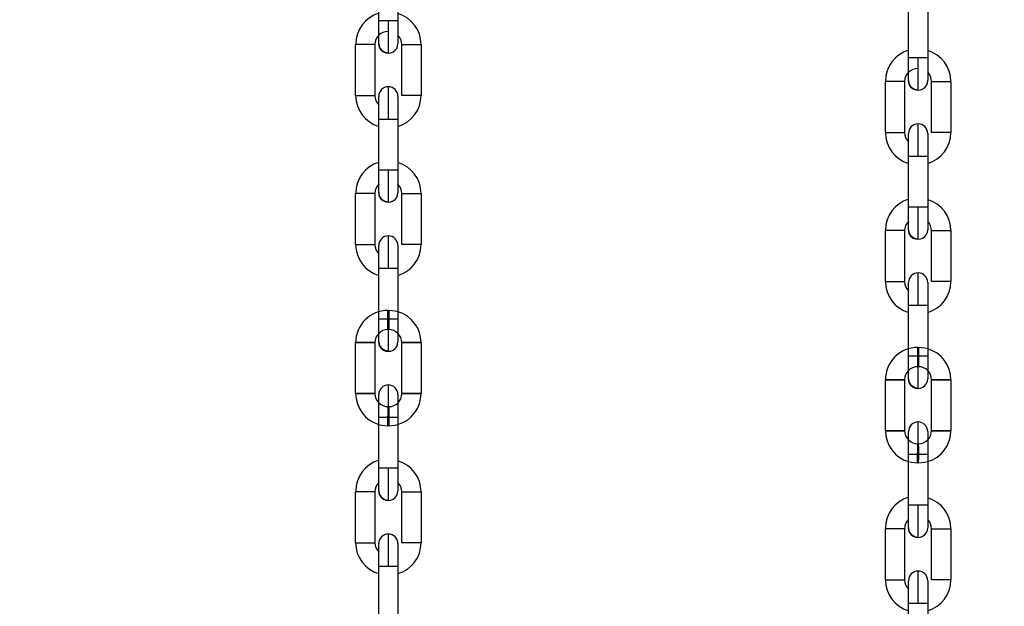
# Model space of a CAD drawing. Header units: inches. Extents: x 170 to 288, y 234 to 248.
# Tile 443 of 480: x 260.299 to 260.567, y 243.667 to 243.827. Entities that reach past the tile are written whole.
import ezdxf

# ---------------------------------------------------------------- set-up
doc = ezdxf.new("R2010")
doc.units = ezdxf.units.IN
doc.header["$LTSCALE"] = 0.25
doc.header["$MEASUREMENT"] = 0
doc.layers.add('ANNOTATIONS', color=1, linetype='Continuous')
doc.layers.add('STANDARD Z GUIDE MOTOR RH', color=7, linetype='Continuous')
doc.styles.add('ARIAL', font='arial.ttf', dxfattribs={"height": 0.09375})
doc.dimstyles.new('STANDARD$0', dxfattribs={"dimtxt": 0.09375, "dimasz": 0.09375, "dimexe": 0.03125, "dimexo": 0.046875, "dimgap": 0.09, "dimtad": 0, "dimtih": 1, "dimtoh": 1, "dimdec": 4, "dimzin": 0, "dimdsep": 46, "dimtxsty": 'ARIAL', "dimcen": 0.09, "dimadec": 0, "dimazin": 0, "dimtfac": 1, "dimtdec": 4, "dimtofl": 0, "dimtmove": 0, "dimatfit": 1, "dimfxl": 1, "dimtolj": 1, "dimtzin": 0, "dimarcsym": 0})

# ---------------------------------------------------------------- blocks, each defined once
blk = doc.blocks.new('*D53')
at = {"layer": 'ANNOTATIONS', "color": 0, "lineweight": -2, "transparency": 16777216}
for p, q in [((259.7476886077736, 244.1437778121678), (261.4626251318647, 244.1437778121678)), ((261.4313751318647, 244.0500278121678), (261.4313751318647, 242.3590412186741)), ((261.4313751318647, 240.2331944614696), (261.4313751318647, 241.9241810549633)), ((260.153938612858, 240.1394444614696), (261.4626251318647, 240.1394444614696))]:
    blk.add_line(p, q, dxfattribs=at)
at = {"layer": 'ANNOTATIONS', "color": 0, "transparency": 16777216}
for points in [[(261.4157501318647, 244.0500278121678), (261.4470001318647, 244.0500278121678), (261.4313751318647, 244.1437778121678)], [(261.4157501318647, 240.2331944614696), (261.4470001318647, 240.2331944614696), (261.4313751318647, 240.1394444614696)]]:
    blk.add_solid(points, dxfattribs=at)
at = {"layer": 'defpoints', "color": 0, "transparency": 16777216}
for p in [(259.7008136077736, 244.1437778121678), (261.4313751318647, 244.1437778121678), (260.107063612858, 240.1394444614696)]:
    blk.add_point(p, dxfattribs=at)
at = {"layer": 'ANNOTATIONS', "color": 0, "transparency": 16777216, "insert": (261.4313751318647, 242.1416111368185), "char_height": 0.09375, "attachment_point": 5, "style": 'ARIAL'}
blk.add_mtext('\\A1;OPENING \\PHEIGHT', dxfattribs=at)

msp = doc.modelspace()

# ---------------------------------------------------------------- linework, layer by layer
at = {"layer": 'STANDARD Z GUIDE MOTOR RH'}
for p, q in [((260.3966090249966, 243.8270991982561), (260.3966093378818, 243.8410099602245)), ((260.4018586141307, 243.8410098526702), (260.4018583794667, 243.8270990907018)), ((260.5412004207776, 243.8169921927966), (260.5412007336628, 243.8309029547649)), ((260.5464500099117, 243.8309028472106), (260.5464497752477, 243.8169920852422)), ((260.3903093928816, 243.8067685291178), (260.3903097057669, 243.8206792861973)), ((260.3955589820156, 243.820679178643), (260.3955587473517, 243.8067684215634)), ((260.4029077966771, 243.8067682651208), (260.4029081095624, 243.820679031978)), ((260.4081574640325, 243.8206789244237), (260.4081571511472, 243.8067681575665)), ((260.5349007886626, 243.7966615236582), (260.5349011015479, 243.8105722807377)), ((260.5401503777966, 243.8105721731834), (260.5401501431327, 243.7966614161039)), ((260.5474991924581, 243.7966612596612), (260.5474995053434, 243.8105720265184)), ((260.5527488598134, 243.8105719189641), (260.5527485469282, 243.7966611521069)), ((260.3966081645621, 243.7864377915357), (260.3966084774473, 243.8003485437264)), ((260.4018578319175, 243.8003484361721), (260.4018575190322, 243.7864376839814)), ((260.541199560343, 243.7763307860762), (260.5411998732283, 243.7902415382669)), ((260.5464492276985, 243.7902414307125), (260.5464489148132, 243.7763306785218)), ((260.3903085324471, 243.7661071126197), (260.3903088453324, 243.7800178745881)), ((260.3955581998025, 243.7800177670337), (260.3955578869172, 243.7661070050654)), ((260.4029070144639, 243.7661068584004), (260.4029072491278, 243.7800176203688)), ((260.4081566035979, 243.7800175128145), (260.4081562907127, 243.7661067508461)), ((260.5348999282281, 243.7560001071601), (260.5349002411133, 243.7699108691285)), ((260.5401495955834, 243.7699107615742), (260.5401492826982, 243.7559999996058)), ((260.5474984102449, 243.7559998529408), (260.5474986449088, 243.7699106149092)), ((260.5527479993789, 243.7699105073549), (260.5527476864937, 243.7559997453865)), ((260.3966073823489, 243.7457763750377), (260.3966076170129, 243.759687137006)), ((260.401856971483, 243.7596870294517), (260.401856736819, 243.7457762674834)), ((260.399100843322, 243.7481489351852), (260.3993632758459, 243.7481489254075)), ((260.5411987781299, 243.7356693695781), (260.5411990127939, 243.7495801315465)), ((260.546448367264, 243.7495800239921), (260.5464481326, 243.7356692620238)), ((260.3993631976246, 243.7428995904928), (260.3991007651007, 243.7428995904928)), ((260.3903077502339, 243.7254457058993), (260.3903079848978, 243.7393564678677)), ((260.3955573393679, 243.7393563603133), (260.395557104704, 243.7254455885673)), ((260.4029061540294, 243.72544545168), (260.4029064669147, 243.7393562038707)), ((260.4081557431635, 243.7393560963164), (260.4081555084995, 243.725445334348)), ((260.543692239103, 243.7380419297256), (260.5439546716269, 243.738041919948)), ((260.5439545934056, 243.7327925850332), (260.5436921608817, 243.7327925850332)), ((260.5348991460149, 243.7153387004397), (260.5348993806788, 243.7292494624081)), ((260.5401487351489, 243.7292493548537), (260.540148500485, 243.7153385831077)), ((260.5474975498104, 243.7153384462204), (260.5474978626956, 243.7292491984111)), ((260.5527471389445, 243.7292490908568), (260.5527469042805, 243.7153383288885)), ((260.3991002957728, 243.7219022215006), (260.399362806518, 243.7219022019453)), ((260.3966065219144, 243.7051149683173), (260.3966068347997, 243.7190257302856)), ((260.4018561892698, 243.7190256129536), (260.4018558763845, 243.7051148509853)), ((260.3993626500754, 243.7166528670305), (260.3991002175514, 243.7166528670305)), ((260.5436916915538, 243.711795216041), (260.543954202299, 243.7117951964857)), ((260.5411979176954, 243.6950079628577), (260.5411982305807, 243.708918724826)), ((260.5464475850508, 243.7089186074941), (260.5464472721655, 243.6950078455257)), ((260.5439540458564, 243.7065458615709), (260.5436916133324, 243.7065458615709)), ((260.3903068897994, 243.6847842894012), (260.3903072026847, 243.6986950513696)), ((260.3955565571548, 243.6986949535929), (260.3955562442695, 243.6847841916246)), ((260.4029052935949, 243.6847840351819), (260.4029056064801, 243.6986947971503)), ((260.4081549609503, 243.6986946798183), (260.408154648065, 243.68478391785)), ((260.5348982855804, 243.6746772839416), (260.5348985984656, 243.68858804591)), ((260.5401479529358, 243.6885879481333), (260.5401476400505, 243.674677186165)), ((260.5474966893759, 243.6746770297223), (260.5474970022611, 243.6885877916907)), ((260.5527463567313, 243.6885876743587), (260.552746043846, 243.6746769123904)), ((260.3966056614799, 243.6644535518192), (260.3966059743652, 243.6783643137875)), ((260.4018553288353, 243.6783641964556), (260.40185501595, 243.6644534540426)), ((260.5411970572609, 243.6543465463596), (260.5411973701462, 243.668257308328)), ((260.5464467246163, 243.668257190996), (260.546446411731, 243.654346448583))]:
    msp.add_line(p, q, dxfattribs=at)
at = {"layer": 'STANDARD Z GUIDE MOTOR RH', "flags": 128}
for points in [[(260.3966088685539, 243.8209311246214), (260.3966088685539, 243.8214006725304), (260.3966089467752, 243.8219706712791), (260.3966089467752, 243.8247388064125), (260.3966090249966, 243.8258958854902), (260.3966090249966, 243.8270991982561)], [(260.399233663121, 243.8270991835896), (260.3982293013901, 243.827099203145), (260.3973777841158, 243.8270992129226), (260.3968088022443, 243.8270992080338), (260.3966090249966, 243.8270991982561)], [(260.3992335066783, 243.8183064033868), (260.3992335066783, 243.8197883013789), (260.3992335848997, 243.8208818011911), (260.3992335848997, 243.8237343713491), (260.399233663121, 243.8253838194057), (260.399233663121, 243.8270991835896)], [(260.4018583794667, 243.8270990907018), (260.401658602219, 243.8270991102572), (260.4010896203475, 243.8270991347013), (260.4002381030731, 243.8270991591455), (260.399233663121, 243.8270991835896)], [(260.4018583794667, 243.8270990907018), (260.4018583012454, 243.8258957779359), (260.4018583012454, 243.8227376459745), (260.4018582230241, 243.8219705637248), (260.4018582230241, 243.820931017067)], [(260.3955589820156, 243.820679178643), (260.3953592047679, 243.8206791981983), (260.3947903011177, 243.8206792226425), (260.3939387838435, 243.8206792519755), (260.3919299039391, 243.8206792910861), (260.3910783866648, 243.8206793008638), (260.3905094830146, 243.8206793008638), (260.3903097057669, 243.8206792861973)], [(260.3992335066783, 243.818306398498), (260.3982290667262, 243.8185062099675), (260.3973776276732, 243.8190751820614), (260.3968086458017, 243.8199266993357), (260.3966088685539, 243.8209311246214)], [(260.4029081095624, 243.820679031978), (260.4031078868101, 243.8206790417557), (260.4036768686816, 243.8206790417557), (260.4045283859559, 243.820679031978), (260.4055327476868, 243.8206790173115), (260.4065371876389, 243.8206789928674), (260.4073887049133, 243.8206789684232), (260.4079576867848, 243.820678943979), (260.4081574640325, 243.8206789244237)], [(260.5412002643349, 243.8108241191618), (260.5412002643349, 243.8112936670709), (260.5412003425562, 243.8118636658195), (260.5412003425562, 243.8146318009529), (260.5412004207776, 243.8157888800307), (260.5412004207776, 243.8169921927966)], [(260.543825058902, 243.8169921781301), (260.5428206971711, 243.8169921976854), (260.5419691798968, 243.8169922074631), (260.5414001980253, 243.8169922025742), (260.5412004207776, 243.8169921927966)], [(260.5438249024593, 243.8081993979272), (260.5438249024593, 243.8096812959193), (260.5438249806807, 243.8107747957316), (260.5438249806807, 243.8136273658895), (260.543825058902, 243.8152768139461), (260.543825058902, 243.8169921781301)], [(260.5464497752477, 243.8169920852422), (260.546249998, 243.8169921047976), (260.5456810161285, 243.8169921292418), (260.5448294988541, 243.8169921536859), (260.543825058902, 243.8169921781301)], [(260.5464497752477, 243.8169920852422), (260.5464496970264, 243.8157887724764), (260.5464496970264, 243.8126306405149), (260.5464496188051, 243.8118635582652), (260.5464496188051, 243.8108240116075)], [(260.5401503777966, 243.8105721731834), (260.5399506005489, 243.8105721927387), (260.5393816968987, 243.8105722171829), (260.5385301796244, 243.8105722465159), (260.5365212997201, 243.8105722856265), (260.5356697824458, 243.8105722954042), (260.5351008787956, 243.8105722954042), (260.5349011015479, 243.8105722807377)], [(260.5438249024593, 243.8081993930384), (260.5428204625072, 243.8083992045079), (260.5419690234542, 243.8089681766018), (260.5414000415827, 243.8098196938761), (260.5412002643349, 243.8108241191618)], [(260.5474995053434, 243.8105720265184), (260.5476992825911, 243.8105720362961), (260.5482682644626, 243.8105720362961), (260.5491197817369, 243.8105720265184), (260.5501241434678, 243.8105720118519), (260.5511285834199, 243.8105719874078), (260.5519801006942, 243.8105719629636), (260.5525490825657, 243.8105719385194), (260.5527488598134, 243.8105719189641)], [(260.3992331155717, 243.8003485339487), (260.3992331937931, 243.8020638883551), (260.3992331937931, 243.8037133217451), (260.3992332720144, 243.8052334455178), (260.3992332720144, 243.8084717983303), (260.3992333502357, 243.8089721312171), (260.3992333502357, 243.8091410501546)], [(260.3903093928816, 243.8067685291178), (260.3905091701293, 243.8067685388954), (260.3910781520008, 243.8067685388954), (260.3919296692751, 243.8067685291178), (260.392934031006, 243.8067685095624), (260.3939384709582, 243.8067684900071), (260.3947899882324, 243.8067684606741), (260.395358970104, 243.8067684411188), (260.3955587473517, 243.8067684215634)], [(260.3966084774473, 243.8003485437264), (260.3966084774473, 243.8015518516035), (260.3966085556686, 243.8027089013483), (260.3966085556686, 243.8063979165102), (260.39660863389, 243.8065164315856)], [(260.3966085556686, 243.8063978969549), (260.39660863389, 243.8065164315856)], [(260.4018579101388, 243.8065163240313), (260.4018579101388, 243.8037751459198), (260.4018578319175, 243.802708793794), (260.4018578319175, 243.8003484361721)], [(260.4081571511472, 243.8067681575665), (260.4079573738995, 243.8067681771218), (260.407388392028, 243.8067682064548), (260.4065368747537, 243.8067682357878), (260.4055325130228, 243.8067682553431), (260.4045280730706, 243.8067682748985), (260.4036765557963, 243.8067682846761), (260.4031075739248, 243.8067682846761), (260.4029077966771, 243.8067682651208)], [(260.3966084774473, 243.8003485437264), (260.3968082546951, 243.8003485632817), (260.3973772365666, 243.8003485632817), (260.3982287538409, 243.8003485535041), (260.3992331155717, 243.8003485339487)], [(260.3992331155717, 243.8003485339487), (260.4002375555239, 243.8003485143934), (260.4010890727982, 243.8003484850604), (260.4016580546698, 243.8003484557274), (260.4018578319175, 243.8003484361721)], [(260.5438245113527, 243.7902415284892), (260.5438245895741, 243.7919568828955), (260.5438245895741, 243.7936063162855), (260.5438246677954, 243.7951264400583), (260.5438246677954, 243.7983647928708), (260.5438247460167, 243.7988651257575), (260.5438247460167, 243.7990340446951)], [(260.5349007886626, 243.7966615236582), (260.5351005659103, 243.7966615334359), (260.5356695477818, 243.7966615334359), (260.5365210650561, 243.7966615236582), (260.537525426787, 243.7966615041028), (260.5385298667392, 243.7966614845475), (260.5393813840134, 243.7966614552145), (260.539950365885, 243.7966614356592), (260.5401501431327, 243.7966614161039)], [(260.5411998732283, 243.7902415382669), (260.5411998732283, 243.7914448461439), (260.5411999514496, 243.7926018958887), (260.5411999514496, 243.7962909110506), (260.541200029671, 243.796409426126)], [(260.5411999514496, 243.7962908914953), (260.541200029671, 243.796409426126)], [(260.5464493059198, 243.7964093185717), (260.5464493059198, 243.7936681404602), (260.5464492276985, 243.7926017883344), (260.5464492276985, 243.7902414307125)], [(260.5527485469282, 243.7966611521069), (260.5525487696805, 243.7966611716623), (260.551979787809, 243.7966612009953), (260.5511282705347, 243.7966612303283), (260.5501239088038, 243.7966612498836), (260.5491194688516, 243.7966612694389), (260.5482679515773, 243.7966612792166), (260.5476989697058, 243.7966612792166), (260.5474991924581, 243.7966612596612)], [(260.5411998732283, 243.7902415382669), (260.5413996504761, 243.7902415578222), (260.5419686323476, 243.7902415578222), (260.5428201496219, 243.7902415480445), (260.5438245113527, 243.7902415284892)], [(260.5438245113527, 243.7902415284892), (260.5448289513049, 243.7902415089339), (260.5456804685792, 243.7902414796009), (260.5462494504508, 243.7902414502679), (260.5464492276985, 243.7902414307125)], [(260.3966080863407, 243.7802697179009), (260.3966080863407, 243.783011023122), (260.3966081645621, 243.7840773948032), (260.3966081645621, 243.7864377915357)], [(260.3992328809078, 243.7864377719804), (260.3982284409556, 243.7864377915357), (260.3973769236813, 243.7864378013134), (260.3968079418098, 243.7864378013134), (260.3966081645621, 243.7864377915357)], [(260.3992326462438, 243.7776449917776), (260.3992326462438, 243.7778139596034), (260.3992327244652, 243.7783143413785), (260.3992327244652, 243.781552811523), (260.3992328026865, 243.7830729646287), (260.3992328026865, 243.7847224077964), (260.3992328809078, 243.7864377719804)], [(260.4018575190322, 243.7864376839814), (260.4016577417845, 243.7864377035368), (260.401088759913, 243.7864377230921), (260.4002372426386, 243.7864377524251), (260.3992328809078, 243.7864377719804)], [(260.4018575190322, 243.7864376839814), (260.4018575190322, 243.7840772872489), (260.4018574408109, 243.7830109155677), (260.4018574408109, 243.7802696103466)], [(260.3992326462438, 243.7776449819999), (260.398228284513, 243.7778447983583), (260.3973767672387, 243.7784137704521), (260.3968078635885, 243.7792652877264), (260.3966080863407, 243.7802697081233)], [(260.3955581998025, 243.7800177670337), (260.3953584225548, 243.7800177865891), (260.3947894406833, 243.7800178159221), (260.3939379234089, 243.7800178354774), (260.3929334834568, 243.7800178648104), (260.3919291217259, 243.7800178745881), (260.3910776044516, 243.7800178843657), (260.3905086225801, 243.7800178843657), (260.3903088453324, 243.7800178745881)], [(260.4029072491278, 243.7800176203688), (260.4031070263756, 243.7800176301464), (260.4036760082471, 243.7800176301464), (260.4045275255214, 243.7800176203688), (260.4055319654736, 243.7800176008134), (260.4065363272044, 243.7800175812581), (260.4073878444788, 243.7800175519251), (260.4079568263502, 243.7800175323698), (260.4081566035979, 243.7800175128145)], [(260.5411994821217, 243.7701627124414), (260.5411994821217, 243.7729040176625), (260.541199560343, 243.7739703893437), (260.541199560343, 243.7763307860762)], [(260.5438242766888, 243.7763307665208), (260.5428198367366, 243.7763307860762), (260.5419683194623, 243.7763307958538), (260.5413993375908, 243.7763307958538), (260.541199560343, 243.7763307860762)], [(260.5438240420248, 243.767537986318), (260.5438240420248, 243.7677069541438), (260.5438241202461, 243.768207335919), (260.5438241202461, 243.7714458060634), (260.5438241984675, 243.7729659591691), (260.5438241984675, 243.7746154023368), (260.5438242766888, 243.7763307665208)], [(260.5464489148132, 243.7763306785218), (260.5462491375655, 243.7763306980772), (260.545680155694, 243.7763307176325), (260.5448286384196, 243.7763307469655), (260.5438242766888, 243.7763307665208)], [(260.5464489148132, 243.7763306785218), (260.5464489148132, 243.7739702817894), (260.5464488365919, 243.7729039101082), (260.5464488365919, 243.7701626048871)], [(260.5401495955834, 243.7699107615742), (260.5399498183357, 243.7699107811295), (260.5393808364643, 243.7699108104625), (260.5385293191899, 243.7699108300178), (260.5375248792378, 243.7699108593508), (260.5365205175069, 243.7699108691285), (260.5356690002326, 243.7699108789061), (260.535100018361, 243.7699108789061), (260.5349002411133, 243.7699108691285)], [(260.5438240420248, 243.7675379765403), (260.542819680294, 243.7677377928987), (260.5419681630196, 243.7683067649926), (260.5413992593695, 243.7691582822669), (260.5411994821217, 243.7701627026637)], [(260.5474986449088, 243.7699106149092), (260.5476984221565, 243.7699106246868), (260.5482674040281, 243.7699106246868), (260.5491189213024, 243.7699106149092), (260.5501233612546, 243.7699105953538), (260.5511277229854, 243.7699105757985), (260.5519792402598, 243.7699105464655), (260.5525482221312, 243.7699105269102), (260.5527479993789, 243.7699105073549)], [(260.3992323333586, 243.7596871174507), (260.3992323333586, 243.7614024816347), (260.3992324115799, 243.7630519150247), (260.3992324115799, 243.7659044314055), (260.3992324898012, 243.7669978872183), (260.3992324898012, 243.7684796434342)], [(260.3903085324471, 243.7661071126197), (260.3905083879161, 243.7661071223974), (260.3919288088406, 243.7661071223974), (260.3929332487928, 243.766107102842), (260.3939376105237, 243.766107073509), (260.394789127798, 243.7661070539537), (260.3953581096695, 243.7661070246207), (260.3955578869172, 243.7661070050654)], [(260.3966076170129, 243.759687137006), (260.3966076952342, 243.7608904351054), (260.3966076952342, 243.7640484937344), (260.3966077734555, 243.7648155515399)], [(260.3966076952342, 243.7640483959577), (260.3966077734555, 243.7648154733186), (260.3966077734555, 243.7658550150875)], [(260.4018571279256, 243.7658549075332), (260.4018571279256, 243.765385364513), (260.4018570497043, 243.7648153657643), (260.4018570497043, 243.7620472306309), (260.401856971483, 243.7608901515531), (260.401856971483, 243.7596868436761)], [(260.4081562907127, 243.7661067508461), (260.407956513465, 243.7661067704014), (260.4073876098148, 243.7661067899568), (260.4065360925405, 243.7661068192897), (260.4045272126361, 243.7661068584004), (260.4036756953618, 243.7661068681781), (260.4031067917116, 243.7661068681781), (260.4029070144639, 243.7661068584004)], [(260.3966076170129, 243.759687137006), (260.3968073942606, 243.7596871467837), (260.3973763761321, 243.7596871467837), (260.3982278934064, 243.759687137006), (260.3992323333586, 243.7596871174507)], [(260.3992323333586, 243.7596871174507), (260.4002366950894, 243.7596870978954), (260.4010882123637, 243.7596870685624), (260.4016571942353, 243.759687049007), (260.401856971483, 243.7596870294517)], [(260.5348999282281, 243.7560001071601), (260.5350997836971, 243.7560001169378), (260.5365202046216, 243.7560001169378), (260.5375246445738, 243.7560000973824), (260.5385290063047, 243.7560000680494), (260.539380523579, 243.7560000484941), (260.5399495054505, 243.7560000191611), (260.5401492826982, 243.7559999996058)], [(260.5438237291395, 243.7495801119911), (260.5438237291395, 243.7512954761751), (260.5438238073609, 243.7529449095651), (260.5438238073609, 243.755797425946), (260.5438238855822, 243.7568908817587), (260.5438238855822, 243.7583726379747)], [(260.5527476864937, 243.7559997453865), (260.552547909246, 243.7559997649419), (260.5519790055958, 243.7559997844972), (260.5511274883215, 243.7559998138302), (260.5491186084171, 243.7559998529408), (260.5482670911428, 243.7559998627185), (260.5476981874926, 243.7559998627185), (260.5474984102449, 243.7559998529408)], [(260.5411990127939, 243.7495801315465), (260.5411990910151, 243.7507834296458), (260.5411990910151, 243.7539414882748), (260.5411991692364, 243.7547085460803)], [(260.5411990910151, 243.7539413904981), (260.5411991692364, 243.754708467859), (260.5411991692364, 243.7557480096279)], [(260.5464485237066, 243.7557479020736), (260.5464485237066, 243.7552783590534), (260.5464484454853, 243.7547083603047), (260.5464484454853, 243.7519402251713), (260.546448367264, 243.7507831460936), (260.546448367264, 243.7495798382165)], [(260.3991007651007, 243.7428995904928), (260.3991007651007, 243.7455243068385), (260.399100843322, 243.7465287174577), (260.399100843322, 243.7481489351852)], [(260.3993632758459, 243.7481489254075), (260.3993632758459, 243.7455242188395), (260.3993631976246, 243.7445198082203), (260.3993631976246, 243.7428995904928)], [(260.401856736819, 243.7477879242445), (260.4010786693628, 243.747979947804), (260.3993632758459, 243.7481489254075)], [(260.5411990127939, 243.7495801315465), (260.5413987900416, 243.7495801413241), (260.5419677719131, 243.7495801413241), (260.5428192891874, 243.7495801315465), (260.5438237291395, 243.7495801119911)], [(260.5438237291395, 243.7495801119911), (260.5448280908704, 243.7495800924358), (260.5456796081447, 243.7495800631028), (260.5462485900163, 243.7495800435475), (260.546448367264, 243.7495800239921)], [(260.3966072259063, 243.7396083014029), (260.3966072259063, 243.7406478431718), (260.3966073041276, 243.7414149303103), (260.3966073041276, 243.744573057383), (260.3966073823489, 243.7457763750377)], [(260.3992320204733, 243.74577636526), (260.3982275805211, 243.7457763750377), (260.3973761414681, 243.7457763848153), (260.3968071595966, 243.7457763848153), (260.3966073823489, 243.7457763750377)], [(260.3992318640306, 243.7369835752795), (260.3992318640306, 243.7395589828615), (260.399231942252, 243.7408914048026), (260.399231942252, 243.7424115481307), (260.3992320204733, 243.744061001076), (260.3992320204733, 243.74577636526)], [(260.401856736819, 243.7457762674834), (260.40165688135, 243.7457762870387), (260.4010879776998, 243.7457763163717), (260.4002364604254, 243.745776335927), (260.3992320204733, 243.74577636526)], [(260.401856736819, 243.7457762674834), (260.4018566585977, 243.7445729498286), (260.4018566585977, 243.7423495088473), (260.4018565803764, 243.741414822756), (260.4018565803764, 243.7396081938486)], [(260.3955573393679, 243.7393563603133), (260.3953575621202, 243.7393563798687), (260.3947885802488, 243.739356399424), (260.3939370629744, 243.739356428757), (260.3929327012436, 243.7393564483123), (260.3919282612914, 243.7393564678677), (260.3910767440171, 243.7393564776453), (260.3905078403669, 243.7393564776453), (260.3903079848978, 243.7393564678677)], [(260.3903079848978, 243.7393564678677), (260.3905078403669, 243.7393564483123), (260.3910767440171, 243.7393564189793), (260.3919282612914, 243.739356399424), (260.3929327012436, 243.739356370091), (260.3939370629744, 243.7393563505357), (260.3947885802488, 243.739356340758), (260.3953575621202, 243.7393563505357), (260.3955573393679, 243.7393563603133)], [(260.3992318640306, 243.7369835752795), (260.3982274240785, 243.7371833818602), (260.3973759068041, 243.7377523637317), (260.396807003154, 243.738603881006), (260.3966072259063, 243.7396083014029)], [(260.4029064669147, 243.7393562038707), (260.4031062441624, 243.7393562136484), (260.4036751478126, 243.739356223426), (260.4045266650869, 243.7393562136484), (260.4055311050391, 243.739356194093), (260.4065355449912, 243.73935616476), (260.4073870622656, 243.7393561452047), (260.4079559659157, 243.7393561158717), (260.4081557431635, 243.7393560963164)], [(260.4081557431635, 243.7393560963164), (260.4079559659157, 243.7393560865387), (260.4073870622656, 243.7393560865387), (260.4065355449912, 243.7393560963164), (260.4045266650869, 243.739356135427), (260.4036751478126, 243.73935616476), (260.4031062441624, 243.7393561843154), (260.4029064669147, 243.7393562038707)], [(260.543692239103, 243.7380419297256), (260.543692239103, 243.7364216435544), (260.5436921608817, 243.7354172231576), (260.5436921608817, 243.7327925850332)], [(260.5439546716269, 243.738041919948), (260.5439546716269, 243.7354172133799), (260.5439545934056, 243.7344128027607), (260.5439545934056, 243.7327925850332)], [(260.5464481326, 243.7376809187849), (260.5456700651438, 243.7378729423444), (260.5439546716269, 243.738041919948)], [(260.5411986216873, 243.7295012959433), (260.5411986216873, 243.7305408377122), (260.5411986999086, 243.7313079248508), (260.5411986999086, 243.7344660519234), (260.5411987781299, 243.7356693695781)], [(260.5438234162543, 243.7356693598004), (260.5428189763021, 243.7356693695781), (260.5419675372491, 243.7356693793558), (260.5413985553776, 243.7356693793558), (260.5411987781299, 243.7356693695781)], [(260.5438232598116, 243.7268765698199), (260.5438232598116, 243.7294519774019), (260.543823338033, 243.730784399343), (260.543823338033, 243.7323045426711), (260.5438234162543, 243.7339539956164), (260.5438234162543, 243.7356693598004)], [(260.5464481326, 243.7356692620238), (260.546248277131, 243.7356692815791), (260.5456793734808, 243.7356693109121), (260.5448278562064, 243.7356693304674), (260.5438234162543, 243.7356693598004)], [(260.5464481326, 243.7356692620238), (260.5464480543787, 243.734465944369), (260.5464480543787, 243.7322425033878), (260.5464479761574, 243.7313078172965), (260.5464479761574, 243.729501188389)], [(260.5401487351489, 243.7292493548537), (260.5399489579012, 243.7292493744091), (260.5393799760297, 243.7292493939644), (260.5385284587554, 243.7292494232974), (260.5375240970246, 243.7292494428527), (260.5365196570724, 243.7292494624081), (260.5356681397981, 243.7292494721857), (260.5350992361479, 243.7292494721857), (260.5348993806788, 243.7292494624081)], [(260.5348993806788, 243.7292494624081), (260.5350992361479, 243.7292494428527), (260.5356681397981, 243.7292494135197), (260.5365196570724, 243.7292493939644), (260.5375240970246, 243.7292493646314), (260.5385284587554, 243.7292493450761), (260.5393799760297, 243.7292493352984), (260.5399489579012, 243.7292493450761), (260.5401487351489, 243.7292493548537)], [(260.5438232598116, 243.7268765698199), (260.5428188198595, 243.7270763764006), (260.5419673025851, 243.7276453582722), (260.541398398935, 243.7284968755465), (260.5411986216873, 243.7295012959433)], [(260.5474978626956, 243.7292491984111), (260.5476976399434, 243.7292492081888), (260.5482665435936, 243.7292492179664), (260.5491180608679, 243.7292492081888), (260.5501225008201, 243.7292491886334), (260.5511269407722, 243.7292491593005), (260.5519784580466, 243.7292491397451), (260.5525473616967, 243.7292491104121), (260.5527471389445, 243.7292490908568)], [(260.5527471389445, 243.7292490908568), (260.5525473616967, 243.7292490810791), (260.5519784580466, 243.7292490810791), (260.5511269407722, 243.7292490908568), (260.5491180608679, 243.7292491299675), (260.5482665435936, 243.7292491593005), (260.5476976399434, 243.7292491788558), (260.5474978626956, 243.7292491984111)], [(260.399231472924, 243.7190257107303), (260.3992315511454, 243.7207410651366), (260.3992315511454, 243.723910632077), (260.3992316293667, 243.7252430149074), (260.3992316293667, 243.7278182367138)], [(260.3903077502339, 243.7254457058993), (260.3919279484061, 243.7254457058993), (260.3939368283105, 243.7254456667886), (260.3947883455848, 243.7254456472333), (260.395357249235, 243.7254456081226), (260.395557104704, 243.7254455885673)], [(260.395557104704, 243.7254455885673), (260.3939368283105, 243.7254455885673), (260.3919279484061, 243.725445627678), (260.3910765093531, 243.7254456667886), (260.3905075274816, 243.725445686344), (260.3903077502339, 243.7254457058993)], [(260.3966068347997, 243.7190257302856), (260.3966068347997, 243.7213860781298), (260.396606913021, 243.7224524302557), (260.396606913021, 243.7251936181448)], [(260.4018562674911, 243.7251935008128), (260.4018562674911, 243.723386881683), (260.4018561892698, 243.7224521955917), (260.4018561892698, 243.7190254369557)], [(260.4081555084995, 243.725445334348), (260.4079557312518, 243.7254453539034), (260.4073867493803, 243.7254453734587), (260.406535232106, 243.7254454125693), (260.4055307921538, 243.7254454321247), (260.4045264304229, 243.72544545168), (260.4029061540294, 243.72544545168)], [(260.4029061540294, 243.72544545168), (260.4031059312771, 243.7254454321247), (260.4036749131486, 243.725445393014), (260.4045264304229, 243.7254453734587), (260.4055307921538, 243.7254453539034), (260.406535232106, 243.725445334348), (260.4081555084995, 243.725445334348)], [(260.3991002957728, 243.7219022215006), (260.3991002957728, 243.7202819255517), (260.3991002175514, 243.7192775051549)], [(260.399362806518, 243.7219022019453), (260.399362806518, 243.7217024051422), (260.3993627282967, 243.721133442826), (260.3993627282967, 243.718273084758), (260.3993626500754, 243.717421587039), (260.3993626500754, 243.7166528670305)], [(260.4018562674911, 243.7233869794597), (260.4018561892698, 243.7224523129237)], [(260.3966068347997, 243.7190257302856), (260.3982270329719, 243.7190257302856), (260.4002359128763, 243.7190256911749)], [(260.3991002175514, 243.7166528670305), (260.3991002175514, 243.7192775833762)], [(260.4002359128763, 243.7190256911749), (260.4010874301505, 243.7190256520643), (260.4016563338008, 243.719025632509), (260.4018561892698, 243.7190256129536)], [(260.3966067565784, 243.7170138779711), (260.3973848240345, 243.7168218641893), (260.3991002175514, 243.7166528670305)], [(260.3993626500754, 243.7166528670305), (260.4010780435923, 243.716821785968), (260.4018561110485, 243.7170137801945)], [(260.543822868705, 243.7089187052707), (260.5438229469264, 243.710634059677), (260.5438229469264, 243.7138036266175), (260.5438230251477, 243.7151360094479), (260.5438230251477, 243.7177112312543)], [(260.5348991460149, 243.7153387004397), (260.5365193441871, 243.7153387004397), (260.5385282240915, 243.715338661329), (260.5393797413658, 243.7153386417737), (260.539948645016, 243.7153386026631), (260.540148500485, 243.7153385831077)], [(260.540148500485, 243.7153385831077), (260.5385282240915, 243.7153385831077), (260.5365193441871, 243.7153386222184), (260.5356679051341, 243.715338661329), (260.5350989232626, 243.7153386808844), (260.5348991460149, 243.7153387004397)], [(260.5411982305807, 243.708918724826), (260.5411982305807, 243.7112790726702), (260.541198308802, 243.7123454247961), (260.541198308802, 243.7150866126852)], [(260.5464476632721, 243.7150864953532), (260.5464476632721, 243.7132799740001), (260.5464475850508, 243.7123453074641)], [(260.5464476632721, 243.7132798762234), (260.5464475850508, 243.7123451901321), (260.5464475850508, 243.7089184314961)], [(260.5527469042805, 243.7153383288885), (260.5525471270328, 243.7153383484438), (260.5519781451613, 243.7153383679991), (260.551126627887, 243.7153384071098), (260.5501221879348, 243.7153384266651), (260.5491178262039, 243.7153384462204), (260.5474975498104, 243.7153384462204)], [(260.5474975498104, 243.7153384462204), (260.5476973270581, 243.7153384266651), (260.5482663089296, 243.7153383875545), (260.5491178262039, 243.7153383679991), (260.5501221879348, 243.7153383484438), (260.551126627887, 243.7153383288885), (260.5527469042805, 243.7153383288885)], [(260.5436916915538, 243.711795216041), (260.5436916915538, 243.7101749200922), (260.5436916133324, 243.7091704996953)], [(260.5439541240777, 243.7110264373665), (260.5439541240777, 243.7081660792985), (260.5439540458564, 243.7073145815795)], [(260.5439541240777, 243.7110264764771), (260.543954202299, 243.7115954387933)], [(260.543954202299, 243.7117951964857), (260.543954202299, 243.7115953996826)], [(260.5411982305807, 243.708918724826), (260.5428184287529, 243.708918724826), (260.5448273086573, 243.7089186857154)], [(260.5436916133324, 243.7065458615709), (260.5436916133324, 243.7091705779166)], [(260.5439540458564, 243.7065458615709), (260.5439540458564, 243.7073146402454), (260.5439541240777, 243.7081661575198)], [(260.5448273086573, 243.7089186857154), (260.5456788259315, 243.7089186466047), (260.5462477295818, 243.7089186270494), (260.5464475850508, 243.7089186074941)], [(260.3966063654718, 243.6989468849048), (260.3966063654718, 243.6990654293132), (260.3966064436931, 243.6994164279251), (260.3966064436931, 243.7027545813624), (260.3966065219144, 243.7039116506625), (260.3966065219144, 243.7051149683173)], [(260.3992311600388, 243.7051149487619), (260.3982267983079, 243.7051149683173), (260.3966065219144, 243.7051149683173)], [(260.3992310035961, 243.6963221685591), (260.3992310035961, 243.6969915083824), (260.3992310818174, 243.69780407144), (260.3992310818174, 243.7002299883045), (260.3992311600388, 243.7017501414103), (260.3992311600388, 243.7051149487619)], [(260.4018558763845, 243.7051148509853), (260.4016560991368, 243.7051148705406), (260.4010871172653, 243.7051149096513), (260.400235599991, 243.7051149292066), (260.3992311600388, 243.7051149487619)], [(260.4018558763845, 243.7051148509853), (260.4018558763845, 243.7039115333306), (260.4018557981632, 243.7027544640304), (260.4018557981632, 243.6999863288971), (260.4018557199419, 243.6994163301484), (260.4018557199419, 243.6989467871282)], [(260.5411981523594, 243.7069068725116), (260.5419762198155, 243.7067148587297), (260.5436916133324, 243.7065458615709)], [(260.5439540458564, 243.7065458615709), (260.5456694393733, 243.7067147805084), (260.5464475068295, 243.7069067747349)], [(260.3955565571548, 243.6986949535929), (260.3953567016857, 243.6986949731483), (260.3947877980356, 243.6986949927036), (260.3939362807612, 243.6986950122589), (260.3919274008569, 243.6986950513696), (260.3910759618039, 243.6986950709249), (260.3905069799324, 243.6986950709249), (260.3903072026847, 243.6986950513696)], [(260.3992310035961, 243.6963221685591), (260.3982266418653, 243.6965219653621), (260.397375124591, 243.6970909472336), (260.3968061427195, 243.697942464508), (260.3966063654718, 243.6989468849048)], [(260.4029056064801, 243.6986947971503), (260.4031053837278, 243.6986947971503), (260.4036743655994, 243.6986948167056), (260.4045258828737, 243.6986947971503), (260.4055302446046, 243.698694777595), (260.4065346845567, 243.6986947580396), (260.4073862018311, 243.6986947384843), (260.4079551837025, 243.6986946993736), (260.4081549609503, 243.6986946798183)], [(260.5411977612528, 243.6888398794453), (260.5411977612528, 243.6889584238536), (260.5411978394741, 243.6893094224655), (260.5411978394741, 243.6926475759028), (260.5411979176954, 243.693804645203), (260.5411979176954, 243.6950079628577)], [(260.5438225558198, 243.6950079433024), (260.5428181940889, 243.6950079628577), (260.5411979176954, 243.6950079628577)], [(260.5438223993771, 243.6862151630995), (260.5438223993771, 243.6868845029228), (260.5438224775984, 243.6876970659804), (260.5438224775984, 243.6901229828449), (260.5438225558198, 243.6916431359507), (260.5438225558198, 243.6950079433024)], [(260.5464472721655, 243.6950078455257), (260.5462474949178, 243.695007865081), (260.5456785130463, 243.6950079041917), (260.544826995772, 243.695007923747), (260.5438225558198, 243.6950079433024)], [(260.5464472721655, 243.6950078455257), (260.5464472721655, 243.693804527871), (260.5464471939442, 243.6926474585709), (260.5464471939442, 243.6898793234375), (260.5464471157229, 243.6893093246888), (260.5464471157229, 243.6888397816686)], [(260.5438223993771, 243.6862151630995), (260.5428180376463, 243.6864149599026), (260.5419665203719, 243.6869839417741), (260.5413975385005, 243.6878354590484), (260.5411977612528, 243.6888398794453)], [(260.3992306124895, 243.6783642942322), (260.3992306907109, 243.6800796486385), (260.3992306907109, 243.6817290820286), (260.3992307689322, 243.683249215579), (260.3992307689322, 243.6856750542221), (260.3992308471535, 243.6864875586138), (260.3992308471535, 243.6871568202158)], [(260.5401479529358, 243.6885879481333), (260.5399480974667, 243.6885879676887), (260.5393791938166, 243.688587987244), (260.5385276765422, 243.6885880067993), (260.5365187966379, 243.68858804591), (260.5356673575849, 243.6885880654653), (260.5350983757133, 243.6885880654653), (260.5348985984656, 243.68858804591)], [(260.5474970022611, 243.6885877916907), (260.5476967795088, 243.6885877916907), (260.5482657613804, 243.688587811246), (260.5491172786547, 243.6885877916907), (260.5501216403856, 243.6885877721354), (260.5511260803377, 243.68858775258), (260.5519775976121, 243.6885877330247), (260.5525465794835, 243.6885876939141), (260.5527463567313, 243.6885876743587)], [(260.3903068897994, 243.6847842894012), (260.3905066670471, 243.6847843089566), (260.3910756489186, 243.6847843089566), (260.3919271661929, 243.6847842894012), (260.3929316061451, 243.6847842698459), (260.393935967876, 243.6847842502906), (260.3947874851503, 243.6847842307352), (260.3953564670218, 243.6847842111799), (260.3955562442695, 243.6847841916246)], [(260.3966059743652, 243.6783643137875), (260.3966059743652, 243.6795676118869), (260.3966060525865, 243.6807246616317), (260.3966060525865, 243.6834927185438), (260.3966061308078, 243.6840626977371)], [(260.3966060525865, 243.6834926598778), (260.3966061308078, 243.6840626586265), (260.3966061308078, 243.6845322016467)], [(260.4018554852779, 243.6845320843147), (260.4018554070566, 243.6844135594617), (260.4018554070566, 243.6807244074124), (260.4018553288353, 243.6795673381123)], [(260.4018554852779, 243.6845320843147), (260.4018554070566, 243.684413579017)], [(260.408154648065, 243.68478391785), (260.4079548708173, 243.6847839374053), (260.4073858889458, 243.6847839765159), (260.4065344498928, 243.6847839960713), (260.4045255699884, 243.6847840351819), (260.4036740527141, 243.6847840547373), (260.4031051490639, 243.6847840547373), (260.4029052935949, 243.6847840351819)], [(260.4018554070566, 243.6807245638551), (260.4018553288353, 243.6795675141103), (260.4018553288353, 243.6783641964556)], [(260.3966059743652, 243.6783643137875), (260.3968057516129, 243.6783643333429), (260.3973747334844, 243.6783643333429), (260.3982262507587, 243.6783643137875), (260.3992306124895, 243.6783642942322)], [(260.3992306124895, 243.6783642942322), (260.4002350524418, 243.6783642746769), (260.401086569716, 243.6783642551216), (260.4016555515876, 243.6783642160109), (260.4018553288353, 243.6783641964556)], [(260.5438220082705, 243.6682572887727), (260.5438220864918, 243.6699726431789), (260.5438220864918, 243.671622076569), (260.5438221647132, 243.6731422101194), (260.5438221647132, 243.6755680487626), (260.5438222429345, 243.6763805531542), (260.5438222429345, 243.6770498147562)], [(260.5348982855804, 243.6746772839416), (260.5350980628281, 243.674677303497), (260.5356670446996, 243.674677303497), (260.5365185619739, 243.6746772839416), (260.5375230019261, 243.6746772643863), (260.538527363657, 243.674677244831), (260.5393788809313, 243.6746772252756), (260.5399478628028, 243.6746772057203), (260.5401476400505, 243.674677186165)], [(260.5411973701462, 243.668257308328), (260.5411973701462, 243.6694606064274), (260.5411974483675, 243.6706176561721), (260.5411974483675, 243.6733857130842), (260.5411975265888, 243.6739556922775)], [(260.5411974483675, 243.6733856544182), (260.5411975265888, 243.6739556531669), (260.5411975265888, 243.6744251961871)], [(260.5464468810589, 243.6744250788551), (260.5464468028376, 243.6743065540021), (260.5464468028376, 243.6706174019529), (260.5464467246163, 243.6694603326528)], [(260.5464468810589, 243.6744250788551), (260.5464468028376, 243.6743065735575)], [(260.552746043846, 243.6746769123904), (260.5525462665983, 243.6746769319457), (260.5519772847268, 243.6746769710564), (260.5511258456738, 243.6746769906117), (260.5491169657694, 243.6746770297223), (260.5482654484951, 243.6746770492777), (260.5476965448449, 243.6746770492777), (260.5474966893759, 243.6746770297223)], [(260.5464468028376, 243.6706175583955), (260.5464467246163, 243.6694605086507), (260.5464467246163, 243.668257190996)], [(260.5411973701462, 243.668257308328), (260.5413971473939, 243.6682573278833), (260.5419661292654, 243.6682573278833), (260.5428176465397, 243.668257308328), (260.5438220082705, 243.6682572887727)], [(260.5438220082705, 243.6682572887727), (260.5448264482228, 243.6682572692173), (260.545677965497, 243.668257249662), (260.5462469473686, 243.6682572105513), (260.5464467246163, 243.668257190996)]]:
    msp.add_lwpolyline(points, dxfattribs=at)
at = {"layer": 'STANDARD Z GUIDE MOTOR RH'}
for centre, radius, start, end in [((260.3991056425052, 243.8207647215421), 0.00879265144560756, 106.4727034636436, 179.9985925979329), ((260.3993647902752, 243.8206791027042), 0.00879265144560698, 359.9988299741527, 73.52471909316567), ((260.3991023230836, 243.8206791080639), 0.003543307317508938, 89.99882997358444, 179.9988299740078), ((260.3993647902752, 243.8206791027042), 0.003543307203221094, 359.9988299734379, 45.27391868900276), ((260.3992335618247, 243.8209310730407), 0.002624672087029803, 179.9988299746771, 359.9994094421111), ((260.5436970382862, 243.8106577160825), 0.00879265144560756, 106.4727034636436, 179.9985925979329), ((260.5439561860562, 243.8105720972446), 0.00879265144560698, 359.9988299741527, 73.52471909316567), ((260.5436937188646, 243.8105721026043), 0.003543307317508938, 89.99882997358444, 179.9988299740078), ((260.5439561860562, 243.8105720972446), 0.003543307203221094, 359.9988299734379, 45.27391868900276), ((260.5438249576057, 243.8108240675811), 0.002624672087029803, 179.9988299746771, 359.9994094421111), ((260.3992332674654, 243.8065163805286), 0.002624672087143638, 359.979854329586, 179.9798341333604), ((260.3991020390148, 243.8067683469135), 0.008792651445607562, 179.9988299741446, 253.5247191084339), ((260.3991020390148, 243.8067683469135), 0.003543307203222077, 179.9988299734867, 225.2742947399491), ((260.3993645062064, 243.8067683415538), 0.00879265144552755, 286.4729408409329, 359.9988299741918), ((260.5438246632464, 243.796409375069), 0.002624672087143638, 359.979854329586, 179.9798341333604), ((260.5436934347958, 243.7966613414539), 0.008792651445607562, 179.9988299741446, 253.5247191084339), ((260.5436934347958, 243.7966613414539), 0.003543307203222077, 179.9988299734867, 225.2742947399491), ((260.5439559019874, 243.7966613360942), 0.00879265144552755, 286.4729408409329, 359.9988299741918), ((260.3991056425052, 243.7801247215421), 0.00879265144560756, 106.4727034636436, 179.9985925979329), ((260.3993639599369, 243.7800176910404), 0.008792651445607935, 359.9988299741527, 73.52471910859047), ((260.3991014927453, 243.7800176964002), 0.003543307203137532, 134.7240734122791, 179.998829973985), ((260.3992327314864, 243.780269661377), 0.002624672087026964, 179.9988299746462, 359.9994094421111), ((260.3993639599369, 243.7800176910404), 0.003543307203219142, 359.9988299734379, 45.27391868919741), ((260.5436970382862, 243.7700177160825), 0.00879265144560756, 106.4727034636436, 179.9985925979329), ((260.5439553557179, 243.7699106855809), 0.008792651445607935, 359.9988299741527, 73.52471910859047), ((260.5436928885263, 243.7699106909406), 0.003543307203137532, 134.7240734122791, 179.998829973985), ((260.5439553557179, 243.7699106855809), 0.003543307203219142, 359.9988299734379, 45.27391868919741), ((260.5438241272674, 243.7701626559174), 0.002624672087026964, 179.9988299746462, 359.9994094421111), ((260.3992324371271, 243.7658549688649), 0.002624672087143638, 359.979854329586, 179.9798341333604), ((260.3991012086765, 243.7661069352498), 0.008792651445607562, 179.9988299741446, 253.5247191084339), ((260.3991012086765, 243.7661069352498), 0.003543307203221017, 179.9988299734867, 225.2739186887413), ((260.3993636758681, 243.76610692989), 0.00879265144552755, 286.4729408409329, 359.998829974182), ((260.5436926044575, 243.7559999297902), 0.008792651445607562, 179.9988299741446, 253.5247191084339), ((260.5436926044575, 243.7559999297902), 0.003543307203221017, 179.9988299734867, 225.2739186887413), ((260.5438238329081, 243.7557479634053), 0.002624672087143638, 359.979854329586, 179.9798341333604), ((260.5439550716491, 243.7559999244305), 0.00879265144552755, 286.4729408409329, 359.998829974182), ((260.399100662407, 243.7393562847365), 0.008792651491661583, 89.9988299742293, 179.9988299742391), ((260.3993631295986, 243.7393562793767), 0.00879265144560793, 359.9988299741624, 73.52471910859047), ((260.399100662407, 243.7393562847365), 0.003543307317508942, 89.99882997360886, 179.998829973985), ((260.3993631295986, 243.7393562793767), 0.003543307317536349, 45.2739186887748, 89.99882997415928), ((260.3993631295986, 243.7393562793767), 0.003543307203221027, 359.9988299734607, 45.2739186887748), ((260.3992319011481, 243.7396082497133), 0.002624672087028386, 179.9988299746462, 359.9994094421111), ((260.543692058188, 243.7292492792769), 0.008792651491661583, 89.9988299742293, 179.9988299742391), ((260.5439545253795, 243.7292492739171), 0.00879265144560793, 359.9988299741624, 73.52471910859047), ((260.543692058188, 243.7292492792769), 0.003543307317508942, 89.99882997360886, 179.998829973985), ((260.5439545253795, 243.7292492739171), 0.003543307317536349, 45.2739186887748, 89.99882997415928), ((260.5439545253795, 243.7292492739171), 0.003543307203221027, 359.9988299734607, 45.2739186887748), ((260.5438232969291, 243.7295012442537), 0.002624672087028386, 179.9988299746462, 359.9994094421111), ((260.3992316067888, 243.7251935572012), 0.002624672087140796, 359.979854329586, 179.9798341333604), ((260.3991003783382, 243.7254455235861), 0.008792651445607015, 179.9988299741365, 253.5247190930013), ((260.3991003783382, 243.7254455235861), 0.003543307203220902, 179.9988299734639, 225.273918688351), ((260.3993628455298, 243.7254455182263), 0.003543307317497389, 269.9988299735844, 359.9988299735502), ((260.3993628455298, 243.7254455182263), 0.008792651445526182, 286.4729408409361, 359.998829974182), ((260.3991003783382, 243.7254455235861), 0.003543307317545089, 225.273918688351, 269.9988299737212), ((260.5438230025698, 243.7150865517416), 0.002624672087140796, 359.979854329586, 179.9798341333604), ((260.5436917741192, 243.7153385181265), 0.008792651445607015, 179.9988299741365, 253.5247190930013), ((260.5436917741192, 243.7153385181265), 0.003543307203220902, 179.9988299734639, 225.273918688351), ((260.5439542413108, 243.7153385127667), 0.003543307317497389, 269.9988299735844, 359.9988299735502), ((260.5439542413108, 243.7153385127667), 0.008792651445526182, 286.4729408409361, 359.998829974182), ((260.5436917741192, 243.7153385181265), 0.003543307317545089, 225.273918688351, 269.9988299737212), ((260.3991056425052, 243.6988447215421), 0.00879265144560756, 106.4727034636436, 179.9985925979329), ((260.3993622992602, 243.698694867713), 0.008792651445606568, 359.9988299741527, 73.52471910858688), ((260.3990998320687, 243.6986948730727), 0.003543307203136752, 134.7240831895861, 179.9988299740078), ((260.3993622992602, 243.698694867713), 0.003543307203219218, 359.9988299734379, 45.2739186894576), ((260.3992310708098, 243.6989468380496), 0.002624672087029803, 179.9988299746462, 359.9994094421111), ((260.5436970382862, 243.6887377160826), 0.00879265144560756, 106.4727034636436, 179.9985925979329), ((260.5439536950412, 243.6885878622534), 0.008792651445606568, 359.9988299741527, 73.52471910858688), ((260.5436912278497, 243.6885878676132), 0.003543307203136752, 134.7240831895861, 179.9988299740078), ((260.5438224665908, 243.68883983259), 0.002624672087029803, 179.9988299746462, 359.9994094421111), ((260.5439536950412, 243.6885878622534), 0.003543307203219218, 359.9988299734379, 45.2739186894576), ((260.3992307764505, 243.6845321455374), 0.002624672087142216, 359.979854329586, 179.9798341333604), ((260.3990995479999, 243.6847841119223), 0.008792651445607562, 179.9988299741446, 253.5247191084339), ((260.3990995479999, 243.6847841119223), 0.00354330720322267, 179.9988299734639, 225.2741811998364), ((260.3993620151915, 243.6847841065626), 0.008792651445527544, 286.4729408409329, 359.998829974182), ((260.5438221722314, 243.6744251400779), 0.002624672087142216, 359.979854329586, 179.9798341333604), ((260.5436909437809, 243.6746771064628), 0.008792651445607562, 179.9988299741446, 253.5247191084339), ((260.5436909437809, 243.6746771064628), 0.00354330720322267, 179.9988299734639, 225.2741811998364), ((260.5439534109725, 243.674677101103), 0.008792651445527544, 286.4729408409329, 359.998829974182)]:
    msp.add_arc(centre, radius, start, end, dxfattribs=at)

# ---------------------------------------------------------------- dimensions: what is measured, and where the dimension line sits
at = {"layer": 'ANNOTATIONS'}
dim = msp.add_linear_dim(base=(261.4313751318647, 244.1437778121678), p1=(260.1070636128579, 240.1394444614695), p2=(259.7008136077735, 244.1437778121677), angle=90, text='OPENING \\PHEIGHT', dimstyle='STANDARD$0', dxfattribs=at)
dim.commit()
dim.dimension.update_dxf_attribs({"geometry": '*D53', "text_midpoint": (261.4313751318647, 242.1416111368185)})

doc.saveas('drawing.dxf')
